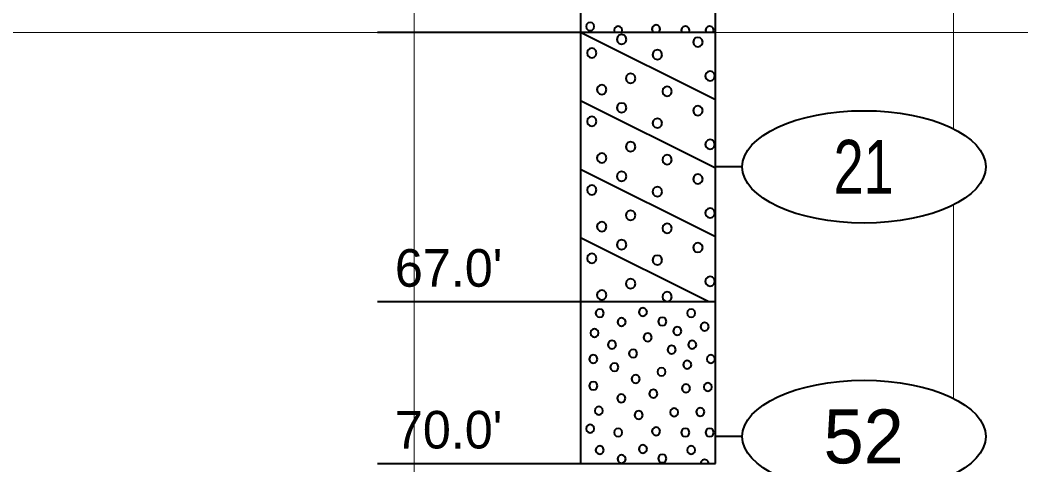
# Model space of a CAD drawing. Extents: x -76 to 974, y -1080 to -735.
# Drawn here: x 126.08 to 144.64, y -1000.11 to -991.86 of the extents above; entities that cross this region are included whole.
import ezdxf
from ezdxf.enums import TextEntityAlignment as Align

# ---------------------------------------------------------------- set-up
doc = ezdxf.new("R2010")
doc.units = 0
doc.header["$LTSCALE"] = 0.36
doc.layers.add('27', color=7, linetype='Continuous', lineweight=40)
doc.layers.add('7', color=7, linetype='Continuous', lineweight=13)

msp = doc.modelspace()

# ---------------------------------------------------------------- linework, layer by layer
at = {"layer": '27'}
for p, q in [((136.4742, -987.0789), (136.4742, -992.0789)), ((138.9742, -992.0789), (138.9742, -987.0789)), ((132.7068, -992.0789), (136.4742, -992.0789)), ((136.4742, -992.0789), (138.9742, -992.0789)), ((136.4742, -992.0789), (138.9742, -993.3289)), ((136.4742, -992.0789), (136.4742, -997.0789)), ((138.9742, -997.0789), (138.9742, -992.0789)), ((136.4742, -993.3489), (138.9742, -994.5989)), ((136.4742, -994.6189), (138.9742, -995.8689)), ((139.4742, -994.5789), (138.9742, -994.5789)), ((136.4742, -995.8889), (138.8542, -997.0789)), ((132.7068, -997.0789), (136.4742, -997.0789)), ((136.4742, -997.0789), (138.9742, -997.0789)), ((136.4742, -997.0789), (136.4742, -1000.0789)), ((138.9742, -1000.0789), (138.9742, -997.0789)), ((139.4742, -999.5789), (138.9742, -999.5789)), ((132.7068, -1000.0789), (136.4742, -1000.0789)), ((136.4742, -1000.0789), (138.9742, -1000.0789))]:
    msp.add_line(p, q, dxfattribs=at)
for points in [[(136.7286, -991.9754), (136.7184, -991.9373), (136.6905, -991.9094), (136.6524, -991.8992), (136.6143, -991.9094), (136.5864, -991.9373), (136.5762, -991.9754), (136.5864, -992.0135), (136.6143, -992.0414), (136.6524, -992.0516), (136.6905, -992.0414), (136.7184, -992.0135)], [(137.2473, -992.0453), (137.2371, -992.0072), (137.2092, -991.9793), (137.1711, -991.9691), (137.133, -991.9793), (137.1051, -992.0072), (137.0949, -992.0453), (137.1039, -992.0789), (137.2383, -992.0789)], [(137.9413, -992.0605), (137.9515, -992.0224), (137.9413, -991.9843), (137.9134, -991.9564), (137.8753, -991.9462), (137.8372, -991.9564), (137.8094, -991.9843), (137.7991, -992.0224), (137.8094, -992.0605), (137.8278, -992.0789), (137.9229, -992.0789)], [(138.4944, -992.0453), (138.4842, -992.0072), (138.4563, -991.9793), (138.4182, -991.9691), (138.3801, -991.9793), (138.3522, -992.0072), (138.342, -992.0453), (138.351, -992.0789), (138.4854, -992.0789)], [(138.9444, -992.0453), (138.9342, -992.0072), (138.9063, -991.9793), (138.8682, -991.9691), (138.8301, -991.9793), (138.8022, -992.0072), (138.792, -992.0453), (138.801, -992.0789), (138.9354, -992.0789)], [(137.3249, -992.2152), (137.313, -992.1708), (137.2804, -992.1383), (137.236, -992.1263), (137.1915, -992.1383), (137.159, -992.1708), (137.1471, -992.2152), (137.159, -992.2597), (137.1915, -992.2922), (137.236, -992.3041), (137.2804, -992.2922), (137.313, -992.2597)], [(138.7397, -992.2662), (138.7278, -992.2217), (138.6953, -992.1892), (138.6508, -992.1773), (138.6064, -992.1892), (138.5738, -992.2217), (138.5619, -992.2662), (138.5738, -992.3106), (138.6064, -992.3432), (138.6508, -992.3551), (138.6953, -992.3432), (138.7278, -992.3106)], [(136.7718, -992.467), (136.7599, -992.4226), (136.7274, -992.39), (136.6829, -992.3781), (136.6385, -992.39), (136.6059, -992.4226), (136.594, -992.467), (136.6059, -992.5115), (136.6385, -992.544), (136.6829, -992.5559), (136.7274, -992.544), (136.7599, -992.5115)], [(137.9871, -992.5001), (137.9752, -992.4556), (137.9427, -992.4231), (137.8982, -992.4112), (137.8538, -992.4231), (137.8213, -992.4556), (137.8093, -992.5001), (137.8213, -992.5445), (137.8538, -992.5771), (137.8982, -992.589), (137.9427, -992.5771), (137.9752, -992.5445)], [(137.4913, -992.9374), (137.4794, -992.893), (137.4469, -992.8604), (137.4024, -992.8485), (137.358, -992.8604), (137.3255, -992.893), (137.3135, -992.9374), (137.3255, -992.9819), (137.358, -993.0144), (137.4024, -993.0263), (137.4469, -993.0144), (137.4794, -992.9819)], [(138.966, -992.8942), (138.9541, -992.8497), (138.9216, -992.8172), (138.8771, -992.8053), (138.8327, -992.8172), (138.8001, -992.8497), (138.7882, -992.8942), (138.8001, -992.9386), (138.8327, -992.9712), (138.8771, -992.9831), (138.9216, -992.9712), (138.9541, -992.9386)], [(136.9561, -993.1459), (136.9442, -993.1014), (136.9117, -993.0689), (136.8672, -993.057), (136.8228, -993.0689), (136.7903, -993.1014), (136.7783, -993.1459), (136.7903, -993.1903), (136.8228, -993.2229), (136.8672, -993.2348), (136.9117, -993.2229), (136.9442, -993.1903)], [(138.1689, -993.1789), (138.157, -993.1345), (138.1245, -993.102), (138.08, -993.09), (138.0356, -993.102), (138.003, -993.1345), (137.9911, -993.1789), (138.003, -993.2234), (138.0356, -993.2559), (138.08, -993.2678), (138.1245, -993.2559), (138.157, -993.2234)], [(137.3248, -993.4841), (137.3129, -993.4396), (137.2804, -993.4071), (137.2359, -993.3952), (137.1915, -993.4071), (137.1589, -993.4396), (137.147, -993.4841), (137.1589, -993.5285), (137.1915, -993.561), (137.2359, -993.573), (137.2804, -993.561), (137.3129, -993.5285)], [(138.7397, -993.5349), (138.7278, -993.4905), (138.6953, -993.4579), (138.6508, -993.446), (138.6064, -993.4579), (138.5738, -993.4905), (138.5619, -993.5349), (138.5738, -993.5794), (138.6064, -993.6119), (138.6508, -993.6238), (138.6953, -993.6119), (138.7278, -993.5794)], [(136.7718, -993.7358), (136.7599, -993.6913), (136.7274, -993.6588), (136.6829, -993.6469), (136.6385, -993.6588), (136.6059, -993.6913), (136.594, -993.7358), (136.6059, -993.7802), (136.6385, -993.8128), (136.6829, -993.8247), (136.7274, -993.8128), (136.7599, -993.7802)], [(137.9871, -993.7688), (137.9752, -993.7244), (137.9427, -993.6918), (137.8982, -993.6799), (137.8538, -993.6918), (137.8213, -993.7244), (137.8093, -993.7688), (137.8213, -993.8133), (137.8538, -993.8458), (137.8982, -993.8577), (137.9427, -993.8458), (137.9752, -993.8133)], [(138.966, -994.1629), (138.9541, -994.1185), (138.9216, -994.0859), (138.8771, -994.074), (138.8327, -994.0859), (138.8001, -994.1185), (138.7882, -994.1629), (138.8001, -994.2074), (138.8327, -994.2399), (138.8771, -994.2518), (138.9216, -994.2399), (138.9541, -994.2074)], [(137.4913, -994.2061), (137.4794, -994.1617), (137.4469, -994.1291), (137.4024, -994.1172), (137.358, -994.1291), (137.3255, -994.1617), (137.3135, -994.2061), (137.3255, -994.2506), (137.358, -994.2831), (137.4024, -994.295), (137.4469, -994.2831), (137.4794, -994.2506)], [(136.9561, -994.4146), (136.9442, -994.3702), (136.9117, -994.3376), (136.8672, -994.3257), (136.8228, -994.3376), (136.7903, -994.3702), (136.7783, -994.4146), (136.7903, -994.4591), (136.8228, -994.4916), (136.8672, -994.5035), (136.9117, -994.4916), (136.9442, -994.4591)], [(138.1689, -994.4477), (138.157, -994.4032), (138.1245, -994.3707), (138.08, -994.3588), (138.0356, -994.3707), (138.003, -994.4032), (137.9911, -994.4477), (138.003, -994.4921), (138.0356, -994.5247), (138.08, -994.5366), (138.1245, -994.5247), (138.157, -994.4921)], [(137.3249, -994.7552), (137.313, -994.7108), (137.2804, -994.6783), (137.236, -994.6663), (137.1915, -994.6783), (137.159, -994.7108), (137.1471, -994.7552), (137.159, -994.7997), (137.1915, -994.8322), (137.236, -994.8441), (137.2804, -994.8322), (137.313, -994.7997)], [(138.7397, -994.8062), (138.7278, -994.7617), (138.6953, -994.7292), (138.6508, -994.7173), (138.6064, -994.7292), (138.5738, -994.7617), (138.5619, -994.8062), (138.5738, -994.8506), (138.6064, -994.8832), (138.6508, -994.8951), (138.6953, -994.8832), (138.7278, -994.8506)], [(136.7718, -995.007), (136.7599, -994.9626), (136.7274, -994.93), (136.6829, -994.9181), (136.6385, -994.93), (136.6059, -994.9626), (136.594, -995.007), (136.6059, -995.0515), (136.6385, -995.084), (136.6829, -995.0959), (136.7274, -995.084), (136.7599, -995.0515)], [(137.9871, -995.0401), (137.9752, -994.9956), (137.9427, -994.9631), (137.8982, -994.9512), (137.8538, -994.9631), (137.8213, -994.9956), (137.8093, -995.0401), (137.8213, -995.0845), (137.8538, -995.1171), (137.8982, -995.129), (137.9427, -995.1171), (137.9752, -995.0845)], [(138.966, -995.4342), (138.9541, -995.3897), (138.9216, -995.3572), (138.8771, -995.3453), (138.8327, -995.3572), (138.8001, -995.3897), (138.7882, -995.4342), (138.8001, -995.4786), (138.8327, -995.5112), (138.8771, -995.5231), (138.9216, -995.5112), (138.9541, -995.4786)], [(137.4913, -995.4774), (137.4794, -995.433), (137.4469, -995.4004), (137.4024, -995.3885), (137.358, -995.4004), (137.3255, -995.433), (137.3135, -995.4774), (137.3255, -995.5219), (137.358, -995.5544), (137.4024, -995.5663), (137.4469, -995.5544), (137.4794, -995.5219)], [(136.9561, -995.6859), (136.9442, -995.6414), (136.9117, -995.6089), (136.8672, -995.597), (136.8228, -995.6089), (136.7903, -995.6414), (136.7783, -995.6859), (136.7903, -995.7303), (136.8228, -995.7629), (136.8672, -995.7748), (136.9117, -995.7629), (136.9442, -995.7303)], [(138.1689, -995.7189), (138.157, -995.6745), (138.1245, -995.642), (138.08, -995.63), (138.0356, -995.642), (138.003, -995.6745), (137.9911, -995.7189), (138.003, -995.7634), (138.0356, -995.7959), (138.08, -995.8078), (138.1245, -995.7959), (138.157, -995.7634)], [(137.3248, -996.0241), (137.3129, -995.9796), (137.2804, -995.9471), (137.2359, -995.9352), (137.1915, -995.9471), (137.1589, -995.9796), (137.147, -996.0241), (137.1589, -996.0685), (137.1915, -996.101), (137.2359, -996.113), (137.2804, -996.101), (137.3129, -996.0685)], [(138.7397, -996.0749), (138.7278, -996.0305), (138.6953, -995.9979), (138.6508, -995.986), (138.6064, -995.9979), (138.5738, -996.0305), (138.5619, -996.0749), (138.5738, -996.1194), (138.6064, -996.1519), (138.6508, -996.1638), (138.6953, -996.1519), (138.7278, -996.1194)], [(136.7718, -996.2758), (136.7599, -996.2313), (136.7274, -996.1988), (136.6829, -996.1869), (136.6385, -996.1988), (136.6059, -996.2313), (136.594, -996.2758), (136.6059, -996.3202), (136.6385, -996.3528), (136.6829, -996.3647), (136.7274, -996.3528), (136.7599, -996.3202)], [(137.9871, -996.3088), (137.9752, -996.2644), (137.9427, -996.2318), (137.8982, -996.2199), (137.8538, -996.2318), (137.8213, -996.2644), (137.8093, -996.3088), (137.8213, -996.3533), (137.8538, -996.3858), (137.8982, -996.3977), (137.9427, -996.3858), (137.9752, -996.3533)], [(137.4913, -996.7461), (137.4794, -996.7017), (137.4469, -996.6691), (137.4024, -996.6572), (137.358, -996.6691), (137.3255, -996.7017), (137.3135, -996.7461), (137.3255, -996.7906), (137.358, -996.8231), (137.4024, -996.835), (137.4469, -996.8231), (137.4794, -996.7906)], [(138.966, -996.7029), (138.9541, -996.6585), (138.9216, -996.6259), (138.8771, -996.614), (138.8327, -996.6259), (138.8001, -996.6585), (138.7882, -996.7029), (138.8001, -996.7474), (138.8327, -996.7799), (138.8771, -996.7918), (138.9216, -996.7799), (138.9541, -996.7474)], [(136.9561, -996.9546), (136.9442, -996.9102), (136.9117, -996.8776), (136.8672, -996.8657), (136.8228, -996.8776), (136.7903, -996.9102), (136.7783, -996.9546), (136.7903, -996.9991), (136.8228, -997.0316), (136.8672, -997.0435), (136.9117, -997.0316), (136.9442, -996.9991)], [(138.1689, -996.9877), (138.157, -996.9432), (138.1245, -996.9107), (138.08, -996.8988), (138.0356, -996.9107), (138.003, -996.9432), (137.9911, -996.9877), (138.003, -997.0321), (138.0356, -997.0647), (138.08, -997.0766), (138.1245, -997.0647), (138.157, -997.0321)], [(136.9061, -997.2916), (136.8959, -997.2535), (136.868, -997.2256), (136.8299, -997.2154), (136.7918, -997.2256), (136.7639, -997.2535), (136.7537, -997.2916), (136.7639, -997.3297), (136.7918, -997.3575), (136.8299, -997.3678), (136.868, -997.3575), (136.8959, -997.3297)], [(137.7071, -997.272), (137.6969, -997.2339), (137.669, -997.206), (137.6309, -997.1958), (137.5928, -997.206), (137.5649, -997.2339), (137.5547, -997.272), (137.5649, -997.3101), (137.5928, -997.338), (137.6309, -997.3482), (137.669, -997.338), (137.6969, -997.3101)], [(138.6007, -997.2916), (138.5905, -997.2535), (138.5626, -997.2256), (138.5245, -997.2154), (138.4864, -997.2256), (138.4585, -997.2535), (138.4483, -997.2916), (138.4585, -997.3297), (138.4864, -997.3576), (138.5245, -997.3678), (138.5626, -997.3576), (138.5905, -997.3297)], [(137.3111, -997.4568), (137.3009, -997.4187), (137.273, -997.3908), (137.2349, -997.3806), (137.1968, -997.3908), (137.1689, -997.4187), (137.1587, -997.4568), (137.1689, -997.4949), (137.1968, -997.5228), (137.2349, -997.533), (137.273, -997.5228), (137.3009, -997.4949)], [(138.0662, -997.4478), (138.0559, -997.4097), (138.0281, -997.3818), (137.99, -997.3716), (137.9519, -997.3818), (137.924, -997.4097), (137.9138, -997.4478), (137.924, -997.4859), (137.9519, -997.5138), (137.99, -997.524), (138.0281, -997.5138), (138.0559, -997.4859)], [(136.8099, -997.6594), (136.7997, -997.6213), (136.7718, -997.5934), (136.7337, -997.5832), (136.6956, -997.5934), (136.6678, -997.6213), (136.6575, -997.6594), (136.6678, -997.6975), (136.6956, -997.7254), (136.7337, -997.7356), (136.7718, -997.7254), (136.7997, -997.6975)], [(138.3444, -997.6251), (138.3342, -997.587), (138.3063, -997.5591), (138.2682, -997.5489), (138.2301, -997.5591), (138.2022, -997.587), (138.192, -997.6251), (138.2022, -997.6632), (138.2301, -997.6911), (138.2682, -997.7013), (138.3063, -997.6911), (138.3342, -997.6632)], [(138.8516, -997.5437), (138.8414, -997.5056), (138.8135, -997.4777), (138.7754, -997.4675), (138.7373, -997.4777), (138.7094, -997.5056), (138.6992, -997.5437), (138.7094, -997.5818), (138.7373, -997.6097), (138.7754, -997.6199), (138.8135, -997.6097), (138.8414, -997.5818)], [(137.796, -997.7426), (137.7858, -997.7045), (137.7579, -997.6766), (137.7198, -997.6664), (137.6817, -997.6766), (137.6538, -997.7045), (137.6436, -997.7426), (137.6538, -997.7807), (137.6817, -997.8086), (137.7198, -997.8188), (137.7579, -997.8086), (137.7858, -997.7807)], [(137.1328, -997.8781), (137.1226, -997.84), (137.0947, -997.8121), (137.0566, -997.8019), (137.0185, -997.8121), (136.9907, -997.84), (136.9804, -997.8781), (136.9907, -997.9162), (137.0185, -997.9441), (137.0566, -997.9543), (137.0947, -997.9441), (137.1226, -997.9162)], [(137.5244, -998.0395), (137.5142, -998.0014), (137.4863, -997.9735), (137.4482, -997.9633), (137.4101, -997.9735), (137.3822, -998.0014), (137.372, -998.0395), (137.3822, -998.0776), (137.4101, -998.1055), (137.4482, -998.1157), (137.4863, -998.1055), (137.5142, -998.0776)], [(138.2401, -997.9709), (138.2299, -997.9328), (138.202, -997.9049), (138.1639, -997.8947), (138.1258, -997.9049), (138.0979, -997.9328), (138.0877, -997.9709), (138.0979, -998.009), (138.1258, -998.0369), (138.1639, -998.0471), (138.202, -998.0369), (138.2299, -998.009)], [(138.6215, -997.8781), (138.6113, -997.84), (138.5834, -997.8121), (138.5453, -997.8019), (138.5072, -997.8121), (138.4793, -997.84), (138.4691, -997.8781), (138.4793, -997.9162), (138.5072, -997.9441), (138.5453, -997.9543), (138.5834, -997.9441), (138.6113, -997.9162)], [(136.7871, -998.1438), (136.7769, -998.1057), (136.749, -998.0778), (136.7109, -998.0676), (136.6728, -998.0778), (136.6449, -998.1057), (136.6347, -998.1438), (136.6449, -998.1819), (136.6728, -998.2097), (136.7109, -998.22), (136.749, -998.2097), (136.7769, -998.1819)], [(138.9673, -998.1438), (138.9571, -998.1057), (138.9292, -998.0778), (138.8911, -998.0676), (138.853, -998.0778), (138.8251, -998.1057), (138.8149, -998.1438), (138.8251, -998.1819), (138.853, -998.2097), (138.8911, -998.22), (138.9292, -998.2097), (138.9571, -998.1819)], [(137.1786, -998.2938), (137.1684, -998.2557), (137.1405, -998.2278), (137.1024, -998.2176), (137.0643, -998.2278), (137.0364, -998.2557), (137.0262, -998.2938), (137.0364, -998.3319), (137.0643, -998.3598), (137.1024, -998.37), (137.1405, -998.3598), (137.1684, -998.3319)], [(138.0507, -998.3815), (138.0405, -998.3434), (138.0126, -998.3155), (137.9745, -998.3053), (137.9364, -998.3155), (137.9085, -998.3434), (137.8983, -998.3815), (137.9085, -998.4196), (137.9364, -998.4475), (137.9745, -998.4577), (138.0126, -998.4475), (138.0405, -998.4196)], [(138.5287, -998.248), (138.5185, -998.2099), (138.4906, -998.182), (138.4525, -998.1718), (138.4144, -998.182), (138.3865, -998.2099), (138.3763, -998.248), (138.3865, -998.2861), (138.4144, -998.314), (138.4525, -998.3242), (138.4906, -998.314), (138.5185, -998.2861)], [(137.5727, -998.5124), (137.5625, -998.4743), (137.5346, -998.4464), (137.4965, -998.4362), (137.4584, -998.4464), (137.4305, -998.4743), (137.4203, -998.5124), (137.4305, -998.5505), (137.4584, -998.5784), (137.4965, -998.5886), (137.5346, -998.5784), (137.5625, -998.5505)], [(136.7871, -998.6396), (136.7769, -998.6015), (136.749, -998.5736), (136.7109, -998.5634), (136.6728, -998.5736), (136.6449, -998.6015), (136.6347, -998.6396), (136.6449, -998.6777), (136.6728, -998.7055), (136.7109, -998.7158), (136.749, -998.7055), (136.7769, -998.6777)], [(137.9007, -998.787), (137.8905, -998.7489), (137.8626, -998.721), (137.8245, -998.7108), (137.7864, -998.721), (137.7585, -998.7489), (137.7483, -998.787), (137.7585, -998.8251), (137.7864, -998.853), (137.8245, -998.8632), (137.8626, -998.853), (137.8905, -998.8251)], [(138.5058, -998.6866), (138.4956, -998.6485), (138.4677, -998.6206), (138.4296, -998.6104), (138.3915, -998.6206), (138.3636, -998.6485), (138.3534, -998.6866), (138.3636, -998.7247), (138.3915, -998.7526), (138.4296, -998.7628), (138.4677, -998.7526), (138.4956, -998.7247)], [(138.9101, -998.6624), (138.8999, -998.6243), (138.872, -998.5964), (138.8339, -998.5862), (138.7958, -998.5964), (138.7679, -998.6243), (138.7577, -998.6624), (138.7679, -998.7005), (138.7958, -998.7284), (138.8339, -998.7386), (138.872, -998.7284), (138.8999, -998.7005)], [(137.3057, -998.8709), (137.2955, -998.8328), (137.2676, -998.8049), (137.2295, -998.7947), (137.1914, -998.8049), (137.1636, -998.8328), (137.1533, -998.8709), (137.1636, -998.909), (137.1914, -998.9369), (137.2295, -998.9471), (137.2676, -998.9369), (137.2955, -998.909)], [(136.89, -999.1023), (136.8798, -999.0642), (136.8519, -999.0363), (136.8138, -999.0261), (136.7757, -999.0363), (136.7478, -999.0642), (136.7376, -999.1023), (136.7478, -999.1404), (136.7757, -999.1683), (136.8138, -999.1785), (136.8519, -999.1683), (136.8798, -999.1404)], [(138.2859, -999.1315), (138.2757, -999.0934), (138.2478, -999.0655), (138.2097, -999.0553), (138.1716, -999.0655), (138.1437, -999.0934), (138.1335, -999.1315), (138.1437, -999.1696), (138.1716, -999.1975), (138.2097, -999.2077), (138.2478, -999.1975), (138.2757, -999.1696)], [(138.7715, -999.1239), (138.7613, -999.0858), (138.7334, -999.0579), (138.6953, -999.0477), (138.6572, -999.0579), (138.6293, -999.0858), (138.6191, -999.1239), (138.6293, -999.162), (138.6572, -999.1899), (138.6953, -999.2001), (138.7334, -999.1899), (138.7613, -999.162)], [(137.6286, -999.1824), (137.6184, -999.1443), (137.5905, -999.1164), (137.5524, -999.1062), (137.5143, -999.1164), (137.4865, -999.1443), (137.4762, -999.1824), (137.4865, -999.2205), (137.5143, -999.2484), (137.5524, -999.2586), (137.5905, -999.2484), (137.6184, -999.2205)], [(136.7286, -999.4354), (136.7184, -999.3973), (136.6905, -999.3694), (136.6524, -999.3592), (136.6143, -999.3694), (136.5864, -999.3973), (136.5762, -999.4354), (136.5864, -999.4735), (136.6143, -999.5014), (136.6524, -999.5116), (136.6905, -999.5014), (136.7184, -999.4735)], [(137.2473, -999.5053), (137.2371, -999.4672), (137.2092, -999.4393), (137.1711, -999.4291), (137.133, -999.4393), (137.1051, -999.4672), (137.0949, -999.5053), (137.1051, -999.5434), (137.133, -999.5713), (137.1711, -999.5815), (137.2092, -999.5713), (137.2371, -999.5434)], [(137.9515, -999.4824), (137.9413, -999.4443), (137.9134, -999.4164), (137.8753, -999.4062), (137.8372, -999.4164), (137.8094, -999.4443), (137.7991, -999.4824), (137.8094, -999.5205), (137.8372, -999.5484), (137.8753, -999.5586), (137.9134, -999.5484), (137.9413, -999.5205)], [(138.4944, -999.5053), (138.4842, -999.4672), (138.4563, -999.4393), (138.4182, -999.4291), (138.3801, -999.4393), (138.3522, -999.4672), (138.342, -999.5053), (138.3522, -999.5434), (138.3801, -999.5713), (138.4182, -999.5815), (138.4563, -999.5713), (138.4842, -999.5434)], [(138.9444, -999.5053), (138.9342, -999.4672), (138.9063, -999.4393), (138.8682, -999.4291), (138.8301, -999.4393), (138.8022, -999.4672), (138.792, -999.5053), (138.8022, -999.5434), (138.8301, -999.5713), (138.8682, -999.5815), (138.9063, -999.5713), (138.9342, -999.5434)], [(136.9061, -999.8316), (136.8959, -999.7935), (136.868, -999.7656), (136.8299, -999.7554), (136.7918, -999.7656), (136.7639, -999.7935), (136.7537, -999.8316), (136.7639, -999.8697), (136.7918, -999.8975), (136.8299, -999.9078), (136.868, -999.8975), (136.8959, -999.8697)], [(137.7071, -999.812), (137.6969, -999.7739), (137.669, -999.746), (137.6309, -999.7358), (137.5928, -999.746), (137.5649, -999.7739), (137.5547, -999.812), (137.5649, -999.8501), (137.5928, -999.878), (137.6309, -999.8882), (137.669, -999.878), (137.6969, -999.8501)], [(138.6007, -999.8316), (138.5905, -999.7935), (138.5626, -999.7656), (138.5245, -999.7554), (138.4864, -999.7656), (138.4585, -999.7935), (138.4483, -999.8316), (138.4585, -999.8697), (138.4864, -999.8976), (138.5245, -999.9078), (138.5626, -999.8976), (138.5905, -999.8697)], [(137.3111, -999.9968), (137.3009, -999.9587), (137.273, -999.9308), (137.2349, -999.9206), (137.1968, -999.9308), (137.1689, -999.9587), (137.1587, -999.9968), (137.1689, -1000.0349), (137.1968, -1000.0628), (137.2349, -1000.073), (137.273, -1000.0628), (137.3009, -1000.0349)], [(138.0662, -999.9878), (138.0559, -999.9497), (138.0281, -999.9218), (137.99, -999.9116), (137.9519, -999.9218), (137.924, -999.9497), (137.9138, -999.9878), (137.924, -1000.0259), (137.9519, -1000.0538), (137.99, -1000.064), (138.0281, -1000.0538), (138.0559, -1000.0259)], [(138.8414, -1000.0456), (138.8135, -1000.0177), (138.7754, -1000.0075), (138.7373, -1000.0177), (138.7094, -1000.0456), (138.7005, -1000.0789), (138.8503, -1000.0789)]]:
    msp.add_lwpolyline(points, close=True, dxfattribs=at)
for centre in [(141.7316, -994.5789), (141.7316, -999.5789)]:
    msp.add_ellipse(centre, major_axis=(2.2574, 0), ratio=0.461538, dxfattribs=at)
at = {"layer": '7'}
for p, q in [((133.3912, -1033.3123), (133.3912, -895.7205)), ((143.3912, -993.8727), (143.3912, -990.2851)), ((116.7824, -992.09), (136.4742, -992.09)), ((138.9742, -992.09), (194.1412, -992.09)), ((143.3912, -998.8727), (143.3912, -995.2851))]:
    msp.add_line(p, q, dxfattribs=at)

# ---------------------------------------------------------------- texts
at = {"layer": '27', "width": 0.75}
msp.add_text('21', height=1, dxfattribs=at).set_placement((141.7243, -995.0788), align=Align.CENTER)
at = {"layer": '27'}
for s, p in [("67.0'", (133.0308, -996.8025)), ("70.0'", (133.0308, -999.8025))]:
    msp.add_text(s, height=0.6976, dxfattribs=at).set_placement(p)
msp.add_text('52', height=1, dxfattribs=at).set_placement((141.7242, -1000.0788), align=Align.CENTER)

doc.saveas('drawing.dxf')
